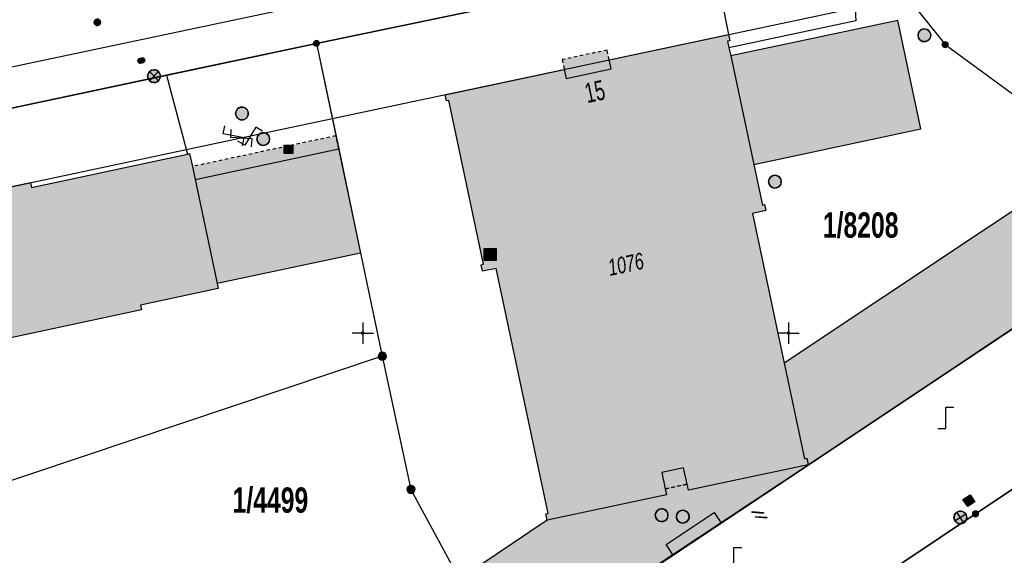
# Model space of a CAD drawing. Header units: metres. Extents: x 2695560 to 2696939, y 1260491 to 1262050.
# Tile 582 of 656: x 2695831 to 2695889, y 1261337 to 1261368. Entities that reach past the tile are written whole.
import ezdxf

# ---------------------------------------------------------------- set-up
doc = ezdxf.new("R2010")
doc.units = ezdxf.units.M
doc.linetypes.add('AUSGEZOGEN', pattern=[0])
doc.linetypes.add('VERDECKT2_S2', pattern=[0.36, 0.2, -0.16])
for name, color, linetype in [('XR$1$AV_Flächen (EO)', 7, 'AUSGEZOGEN'), ('XR$1$AV_Gebäudeflächen (BB)', 7, 'AUSGEZOGEN'), ('XR$1$AV_Gebäudeflächen (EO)', 7, 'AUSGEZOGEN'), ('XR$1$AV_Gebäudeflächen ut.', 7, 'AUSGEZOGEN'), ('XR$1$AV_Grenzpunkte', 7, 'AUSGEZOGEN'), ('XR$1$AV_Grundstück-Nr.', 7, 'AUSGEZOGEN'), ('XR$1$AV_Haus-Nr.', 7, 'AUSGEZOGEN'), ('XR$1$AV_Koordinatennetzpunkte', 7, 'AUSGEZOGEN'), ('XR$1$AV_Linien (BB)', 7, 'AUSGEZOGEN'), ('XR$1$AV_Linien (EO)', 7, 'AUSGEZOGEN'), ('XR$1$AV_Versicherung-Nr.', 7, 'AUSGEZOGEN'), ('XR$1$AW_LK_Einlaufschacht alt', 24, 'AUSGEZOGEN'), ('XR$1$AW_LK_Schachtdeckel', 24, 'AUSGEZOGEN'), ('XR$1$AW_LK_Zwischenpunkt', 24, 'AUSGEZOGEN'), ('XR$1$EW_LK_Knoten', 1, 'AUSGEZOGEN'), ('XR$1$GA_LK_Absperrarmatur', 32, 'AUSGEZOGEN'), ('XR$1$Liegenschaftsgrenzen', 7, 'AUSGEZOGEN'), ('XR$1$PFAV', 255, 'AUSGEZOGEN'), ('XR$1$PFAW', 255, 'AUSGEZOGEN'), ('XR$1$PFEW', 255, 'AUSGEZOGEN'), ('XR$1$PFGA', 255, 'AUSGEZOGEN'), ('XR$1$PFWFM', 255, 'AUSGEZOGEN'), ('XR$1$RAEW', 8, 'AUSGEZOGEN'), ('XR$1$RP_Abstandslinie', 7, 'AUSGEZOGEN'), ('XR$1$TV_LK_KNOTEN', 92, 'AUSGEZOGEN'), ('XR$1$WA_LK_Rohrleitungsteil', 171, 'AUSGEZOGEN')]:
    doc.layers.add(name, color=color, linetype=linetype)
doc.styles.add('ARIAL', font='arial.ttf')

# ---------------------------------------------------------------- blocks, each defined once
blk = doc.blocks.new('COMPLEXOBJECT_691')
at = {"layer": 'XR$1$AV_Linien (BB)', "color": 7, "linetype": 'AUSGEZOGEN', "transparency": 33554687}
blk.add_line((5762.186, 11351.396), (5929.82, 11386.882), dxfattribs=at)
blk = doc.blocks.new('BAV15')
at = {"layer": 'XR$1$PFAV', "transparency": 33554687}
blk.add_hatch(color=7, dxfattribs=at).paths.add_polyline_path([(0.5, 0), (0.49, 0.1), (0.46, 0.2), (0.41, 0.29), (0.34, 0.36), (0.26, 0.42), (0.17, 0.47), (0.08, 0.49), (-0.03, 0.5), (-0.13, 0.48), (-0.22, 0.45), (-0.31, 0.4), (-0.38, 0.33), (-0.44, 0.24), (-0.48, 0.15), (-0.5, 0.05), (-0.5, -0.05), (-0.48, -0.15), (-0.44, -0.24), (-0.38, -0.33), (-0.31, -0.4), (-0.22, -0.45), (-0.13, -0.48), (-0.03, -0.5), (0.08, -0.49), (0.17, -0.47), (0.26, -0.42), (0.34, -0.36), (0.41, -0.29), (0.46, -0.2), (0.49, -0.1)])
at = {"color": 7, "transparency": 33554687}
for start, end in [(90, 270), (270, 90)]:
    blk.add_arc((0, 0), 0.5, start, end, dxfattribs=at)
at = {"layer": 'XR$1$PFAV', "transparency": 33554687}
blk.add_circle((0, 0), 0.5, dxfattribs=at)
blk = doc.blocks.new('BAV2041')
at = {"color": 7, "transparency": 33554687}
for p, q in [((0, 0.5), (0, 0.05)), ((-0.05, 0), (-0.5, 0)), ((0.05, 0), (0.5, 0)), ((0, -0.05), (0, -0.5))]:
    blk.add_line(p, q, dxfattribs=at)
blk.add_circle((0, 0), 0.05, dxfattribs=at)
for start, end in [(90, 270), (270, 90)]:
    blk.add_arc((0, 0), 0.05, start, end, dxfattribs=at)
blk = doc.blocks.new('COMPLEXOBJECT_1458')
at = {"layer": 'XR$1$RP_Abstandslinie', "color": 7, "linetype": 'AUSGEZOGEN', "transparency": 33554687}
blk.add_lwpolyline([(5924.54, 11374.49), (5923.12, 11378.48), (5883.24, 11370.01), (5843.13, 11361.49), (5803.03, 11352.97), (5762.93, 11344.45)], dxfattribs=at)
blk = doc.blocks.new('BAW2089')
at = {"layer": 'XR$1$PFAW', "transparency": 33554687}
blk.add_hatch(color=7, dxfattribs=at).paths.add_polyline_path([(-0.5, 0.5), (-0.5, -0.5), (0.5, -0.5), (0.5, 0.5)])
at = {"transparency": 33554687}
blk.add_lwpolyline([(-0.5, 0.5), (0.5, 0.5), (0.5, -0.5), (-0.5, -0.5), (-0.5, 0.5)], close=True, dxfattribs=at)
at = {"layer": 'XR$1$PFAW', "transparency": 33554687}
blk.add_lwpolyline([(-0.5, 0.5), (0.5, 0.5), (0.5, -0.5), (-0.5, -0.5), (-0.5, 0.5)], close=True, dxfattribs=at)
blk = doc.blocks.new('BAW2093')
at = {"transparency": 33554687}
blk.add_lwpolyline([(-0.375, -0.5), (0, -0.5), (0, 0.5), (0.375, 0.5)], dxfattribs=at)
blk = doc.blocks.new('BAW2082')
at = {"layer": 'XR$1$PFAW', "transparency": 33554687}
blk.add_hatch(color=7, dxfattribs=at).paths.add_polyline_path([(0.509, -0.003), (0.499, 0.098), (0.469, 0.194), (0.42, 0.283), (0.354, 0.359), (0.274, 0.421), (0.183, 0.466), (0.085, 0.491), (-0.016, 0.496), (-0.116, 0.481), (-0.211, 0.446), (-0.297, 0.392), (-0.37, 0.323), (-0.428, 0.24), (-0.468, 0.147), (-0.488, 0.047), (-0.488, -0.054), (-0.468, -0.153), (-0.428, -0.246), (-0.37, -0.329), (-0.297, -0.398), (-0.211, -0.452), (-0.116, -0.487), (-0.016, -0.502), (0.085, -0.497), (0.183, -0.472), (0.274, -0.427), (0.354, -0.366), (0.42, -0.289), (0.469, -0.2), (0.499, -0.104)])
at = {"transparency": 33554687}
for start, end in [(91.19481, 268.80519), (268.80519, 91.19481)]:
    blk.add_arc((0.01, 0), 0.5, start, end, dxfattribs=at)
at = {"layer": 'XR$1$PFAW', "transparency": 33554687}
blk.add_circle((0.009, -0.003), 0.5, dxfattribs=at)
blk = doc.blocks.new('BWA2013')
at = {"true_color": 0x000000, "transparency": 33554687}
blk.add_hatch(color=18, dxfattribs=at).paths.add_polyline_path([(-0.291, -0.409), (0.352, 0.357), (0.291, 0.409), (-0.352, -0.357)])
at = {"transparency": 33554687}
blk.add_lwpolyline([(-0.291, -0.409), (-0.352, -0.357), (0.291, 0.409), (0.352, 0.357), (-0.291, -0.409)], close=True, dxfattribs=at)
blk = doc.blocks.new('BGA965')
at = {"layer": 'XR$1$PFGA', "transparency": 33554687}
blk.add_hatch(color=7, dxfattribs=at).paths.add_polyline_path([(0.5, 0), (0.49, 0.1), (0.46, 0.2), (0.41, 0.29), (0.34, 0.36), (0.26, 0.42), (0.17, 0.47), (0.08, 0.49), (-0.03, 0.5), (-0.13, 0.48), (-0.22, 0.45), (-0.31, 0.4), (-0.38, 0.33), (-0.44, 0.24), (-0.48, 0.15), (-0.5, 0.05), (-0.5, -0.05), (-0.48, -0.15), (-0.44, -0.24), (-0.38, -0.33), (-0.31, -0.4), (-0.22, -0.45), (-0.13, -0.48), (-0.03, -0.5), (0.08, -0.49), (0.17, -0.47), (0.26, -0.42), (0.34, -0.36), (0.41, -0.29), (0.46, -0.2), (0.49, -0.1)])
at = {"color": 32, "transparency": 33554687}
blk.add_line((0, 0.5), (0, -0.5), dxfattribs=at)
for start, end in [(90, 270), (270, 90)]:
    blk.add_arc((0, 0), 0.5, start, end, dxfattribs=at)
at = {"layer": 'XR$1$PFGA', "transparency": 33554687}
blk.add_circle((0, 0), 0.5, dxfattribs=at)
blk = doc.blocks.new('BEWLP2549_S')
at = {"layer": 'XR$1$PFEW', "transparency": 33554687}
blk.add_hatch(color=7, dxfattribs=at).paths.add_polyline_path([(0.5, 0), (0.49, 0.101), (0.459, 0.197), (0.41, 0.286), (0.344, 0.362), (0.264, 0.424), (0.174, 0.469), (0.076, 0.494), (-0.025, 0.499), (-0.125, 0.484), (-0.22, 0.449), (-0.306, 0.395), (-0.379, 0.326), (-0.437, 0.243), (-0.477, 0.15), (-0.497, 0.051), (-0.497, -0.051), (-0.477, -0.15), (-0.437, -0.243), (-0.379, -0.326), (-0.306, -0.395), (-0.22, -0.449), (-0.125, -0.484), (-0.025, -0.499), (0.076, -0.494), (0.174, -0.469), (0.264, -0.424), (0.344, -0.362), (0.41, -0.286), (0.459, -0.197), (0.49, -0.101)])
at = {"color": 1, "transparency": 33554687}
for p, q in [((0.354, -0.354), (-0.354, 0.354)), ((-0.354, -0.354), (0.354, 0.354))]:
    blk.add_line(p, q, dxfattribs=at)
for start, end in [(91.38095, 268.61905), (268.61905, 91.38095)]:
    blk.add_arc((0, 0), 0.5, start, end, dxfattribs=at)
at = {"layer": 'XR$1$PFEW', "transparency": 33554687}
blk.add_circle((0, 0), 0.5, dxfattribs=at)
blk = doc.blocks.new('BEW957')
at = {"layer": 'XR$1$RAEW', "transparency": 33554687}
blk.add_hatch(color=1, dxfattribs=at).paths.add_polyline_path([(-0.5, 0), (-0.5, -0.05), (-0.49, -0.1), (-0.48, -0.15), (-0.46, -0.2), (-0.44, -0.24), (-0.41, -0.29), (-0.38, -0.33), (-0.34, -0.36), (-0.31, -0.4), (-0.26, -0.42), (-0.22, -0.45), (-0.17, -0.47), (-0.13, -0.48), (-0.08, -0.49), (-0.03, -0.5), (0.03, -0.5), (0.08, -0.49), (0.13, -0.48), (0.17, -0.47), (0.22, -0.45), (0.26, -0.42), (0.31, -0.4), (0.34, -0.36), (0.38, -0.33), (0.41, -0.29), (0.44, -0.24), (0.46, -0.2), (0.48, -0.15), (0.49, -0.1), (0.5, -0.05), (0.5, 0), (0.5, 0.05), (0.49, 0.1), (0.48, 0.15), (0.46, 0.2), (0.44, 0.24), (0.41, 0.29), (0.38, 0.33), (0.34, 0.36), (0.31, 0.4), (0.26, 0.42), (0.22, 0.45), (0.17, 0.47), (0.13, 0.48), (0.08, 0.49), (0.03, 0.5), (-0.03, 0.5), (-0.08, 0.49), (-0.13, 0.48), (-0.17, 0.47), (-0.22, 0.45), (-0.26, 0.42), (-0.31, 0.4), (-0.34, 0.36), (-0.38, 0.33), (-0.41, 0.29), (-0.44, 0.24), (-0.46, 0.2), (-0.48, 0.15), (-0.49, 0.1), (-0.5, 0.05)])
at = {"color": 1, "transparency": 33554687}
for start, end in [(90, 180), (180, 270), (0, 90), (270, 0)]:
    blk.add_arc((0, 0), 0.5, start, end, dxfattribs=at)
at = {"layer": 'XR$1$RAEW', "color": 1, "transparency": 33554687}
blk.add_circle((0, 0), 0.5, dxfattribs=at)
blk = doc.blocks.new('BTV1')
at = {"layer": 'XR$1$PFWFM', "transparency": 33554687}
blk.add_hatch(color=7, dxfattribs=at).paths.add_polyline_path([(-0.5, 0.5), (-0.5, -0.5), (0.5, -0.5), (0.5, 0.5)])
at = {"color": 92, "transparency": 33554687}
for p, q in [((-0.219, 0.321), (-0.219, -0.298)), ((-0.208, -0.05), (0.23, 0.31)), ((-0.159, 0.001), (0.192, -0.283))]:
    blk.add_line(p, q, dxfattribs=at)
blk.add_polyline3d([(-0.5, 0.5, 0.993), (0.5, 0.5, 0.993), (0.5, -0.5, 0.993), (-0.5, -0.5, 0.993)], close=True, dxfattribs=at)

msp = doc.modelspace()

# ---------------------------------------------------------------- hatches: boundary and pattern name
at = {"layer": 'XR$1$AV_Gebäudeflächen (BB)', "true_color": 0xd2d2d2, "transparency": 33554687}
for points in [[(2695872.474, 1261366.556), (2695872.393, 1261366.94), (2695872.529, 1261366.969), (2695872.453, 1261367.328), (2695865.445, 1261365.84), (2695865.557, 1261365.311), (2695862.918, 1261364.751), (2695862.806, 1261365.279), (2695855.808, 1261363.793), (2695855.885, 1261363.431), (2695856.021, 1261363.46), (2695858.054, 1261353.845), (2695857.917, 1261353.816), (2695857.998, 1261353.435), (2695858.811, 1261353.608), (2695861.865, 1261339.228), (2695861.728, 1261339.199), (2695861.807, 1261338.827), (2695868.81, 1261340.314), (2695868.735, 1261340.666), (2695868.532, 1261341.625), (2695869.815, 1261341.897), (2695870.019, 1261340.939), (2695870.093, 1261340.586), (2695877.126, 1261342.08), (2695877.045, 1261342.462), (2695876.908, 1261342.433), (2695875.716, 1261348.048), (2695873.851, 1261356.828), (2695874.646, 1261356.997), (2695874.571, 1261357.349), (2695874.435, 1261357.32), (2695873.927, 1261359.71), (2695872.576, 1261366.075)], [(2695840.675, 1261360.314), (2695831.528, 1261358.362), (2695831.466, 1261358.651), (2695825.559, 1261357.393), (2695825.621, 1261357.102), (2695816.283, 1261355.109), (2695817.97, 1261347.202), (2695822.553, 1261348.18), (2695822.614, 1261347.895), (2695837.976, 1261351.173), (2695837.916, 1261351.455), (2695842.48, 1261352.429), (2695842.419, 1261352.711), (2695850.843, 1261354.508), (2695849.559, 1261360.621), (2695841.126, 1261358.822), (2695840.963, 1261359.586), (2695840.802, 1261360.341)]]:
    msp.add_hatch(color=254, dxfattribs=at).paths.add_polyline_path(points)
at = {"layer": 'XR$1$AV_Gebäudeflächen (EO)', "true_color": 0xebebeb, "transparency": 33554687}
for points in [[(2695862.918, 1261364.751), (2695865.557, 1261365.311), (2695865.445, 1261365.84), (2695865.324, 1261366.417), (2695862.684, 1261365.856), (2695862.806, 1261365.279)], [(2695841.126, 1261358.822), (2695849.559, 1261360.621), (2695849.396, 1261361.386), (2695840.963, 1261359.586)], [(2695868.735, 1261340.666), (2695870.019, 1261340.939), (2695869.815, 1261341.897), (2695868.532, 1261341.625)]]:
    msp.add_hatch(color=7, dxfattribs=at).paths.add_polyline_path(points)
at = {"layer": 'XR$1$AV_Gebäudeflächen ut.', "true_color": 0xf5f5f5, "transparency": 33554687}
for points in [[(2695873.927, 1261359.71), (2695883.74, 1261361.794), (2695882.388, 1261368.159), (2695872.576, 1261366.075)], [(2695877.126, 1261342.08), (2695896.359, 1261354.902), (2695893.22, 1261359.689), (2695875.716, 1261348.048), (2695876.908, 1261342.433), (2695877.045, 1261342.462)], [(2695859.374, 1261330.326), (2695877.126, 1261342.08), (2695870.093, 1261340.586), (2695870.019, 1261340.939), (2695868.735, 1261340.666), (2695868.81, 1261340.314), (2695861.807, 1261338.827), (2695856.647, 1261335.367)]]:
    msp.add_hatch(color=7, dxfattribs=at).paths.add_polyline_path(points)

# ---------------------------------------------------------------- linework, layer by layer
at = {"layer": 'XR$1$AV_Flächen (EO)', "color": 7, "linetype": 'AUSGEZOGEN', "transparency": 33554687}
for p, q in [((2695882.388, 1261368.159), (2695872.576, 1261366.075)), ((2695872.576, 1261366.075), (2695873.927, 1261359.71)), ((2695862.806, 1261365.279), (2695862.918, 1261364.751)), ((2695841.126, 1261358.822), (2695849.559, 1261360.621)), ((2695840.963, 1261359.586), (2695841.126, 1261358.822)), ((2695859.374, 1261330.326), (2695877.126, 1261342.08)), ((2695861.807, 1261338.827), (2695856.647, 1261335.367))]:
    msp.add_line(p, q, dxfattribs=at)
at = {"layer": 'XR$1$AV_Flächen (EO)', "color": 7, "linetype": 'VERDECKT2_S2', "transparency": 33554687}
for p, q in [((2695870.019, 1261340.939), (2695868.735, 1261340.666)), ((2695868.735, 1261340.666), (2695870.019, 1261340.939))]:
    msp.add_line(p, q, dxfattribs=at)
at = {"layer": 'XR$1$AV_Flächen (EO)', "color": 7, "linetype": 'AUSGEZOGEN', "transparency": 33554687}
for points in [[(2695873.927, 1261359.71), (2695883.74, 1261361.794), (2695882.388, 1261368.159)], [(2695862.918, 1261364.751), (2695865.557, 1261365.311), (2695865.445, 1261365.84)], [(2695877.126, 1261342.08), (2695896.359, 1261354.902), (2695893.22, 1261359.689), (2695875.716, 1261348.048)], [(2695875.716, 1261348.048), (2695876.908, 1261342.433), (2695877.045, 1261342.462), (2695877.126, 1261342.08)], [(2695870.019, 1261340.939), (2695869.815, 1261341.897), (2695868.532, 1261341.625), (2695868.735, 1261340.666)], [(2695877.126, 1261342.08), (2695870.093, 1261340.586), (2695870.019, 1261340.939)], [(2695868.735, 1261340.666), (2695868.81, 1261340.314), (2695861.807, 1261338.827)]]:
    msp.add_lwpolyline(points, dxfattribs=at)
at = {"layer": 'XR$1$AV_Flächen (EO)', "color": 7, "linetype": 'VERDECKT2_S2', "transparency": 33554687}
for points in [[(2695865.445, 1261365.84), (2695865.324, 1261366.417), (2695862.684, 1261365.856), (2695862.806, 1261365.279)], [(2695849.559, 1261360.621), (2695849.396, 1261361.386), (2695840.963, 1261359.586)]]:
    msp.add_lwpolyline(points, dxfattribs=at)
at = {"layer": 'XR$1$AV_Linien (BB)', "color": 7, "linetype": 'AUSGEZOGEN', "transparency": 33554687}
for p, q in [((2695871.595, 1261371.718), (2695872.453, 1261367.328)), ((2695848.25, 1261366.81), (2695839.451, 1261364.938)), ((2695848.25, 1261366.81), (2695849.559, 1261360.621)), ((2695839.451, 1261364.938), (2695840.675, 1261360.314))]:
    msp.add_line(p, q, dxfattribs=at)
for points in [[(2695879.608, 1261373.411), (2695879.918, 1261368.137), (2695872.474, 1261366.556)], [(2695863.18, 1261323.29), (2695886.95, 1261339.2), (2695900.67, 1261348.33), (2695902.36, 1261349.45), (2695927.86, 1261366.48), (2695936.517, 1261372.214)], [(2695871.595, 1261371.718), (2695861.62, 1261369.61), (2695848.25, 1261366.81)], [(2695877.126, 1261342.08), (2695870.093, 1261340.586), (2695870.019, 1261340.939), (2695869.815, 1261341.897), (2695868.532, 1261341.625), (2695868.735, 1261340.666), (2695868.81, 1261340.314), (2695861.807, 1261338.827), (2695861.728, 1261339.199), (2695861.865, 1261339.228), (2695858.811, 1261353.608), (2695857.998, 1261353.435), (2695857.917, 1261353.816), (2695858.054, 1261353.845), (2695856.021, 1261363.46), (2695855.885, 1261363.431), (2695855.808, 1261363.793), (2695862.806, 1261365.279), (2695862.918, 1261364.751), (2695865.557, 1261365.311), (2695865.445, 1261365.84), (2695872.453, 1261367.328)], [(2695872.453, 1261367.328), (2695872.529, 1261366.969), (2695872.393, 1261366.94), (2695872.474, 1261366.556)], [(2695872.474, 1261366.556), (2695872.576, 1261366.075), (2695873.927, 1261359.71), (2695874.435, 1261357.32), (2695874.571, 1261357.349), (2695874.646, 1261356.997), (2695873.851, 1261356.828), (2695875.716, 1261348.048), (2695876.908, 1261342.433), (2695877.045, 1261342.462), (2695877.126, 1261342.08)], [(2695839.451, 1261364.938), (2695811.87, 1261359.07), (2695795.88, 1261355.69), (2695788.8, 1261354.17), (2695781.7, 1261352.68)], [(2695849.559, 1261360.621), (2695850.843, 1261354.508), (2695842.419, 1261352.711), (2695842.48, 1261352.429), (2695837.916, 1261351.455), (2695837.976, 1261351.173), (2695822.614, 1261347.895), (2695822.553, 1261348.18), (2695817.97, 1261347.202), (2695816.283, 1261355.109), (2695825.621, 1261357.102), (2695825.559, 1261357.393), (2695831.466, 1261358.651), (2695831.528, 1261358.362), (2695840.675, 1261360.314)], [(2695840.675, 1261360.314), (2695840.802, 1261360.341), (2695840.963, 1261359.586), (2695841.126, 1261358.822), (2695849.559, 1261360.621)], [(2695877.126, 1261342.08), (2695896.359, 1261354.902), (2695899.314, 1261356.872)], [(2695863.18, 1261323.29), (2695859.374, 1261330.326), (2695877.126, 1261342.08)]]:
    msp.add_lwpolyline(points, dxfattribs=at)
at = {"layer": 'XR$1$AV_Linien (EO)', "color": 7, "linetype": 'AUSGEZOGEN', "transparency": 33554687}
msp.add_line((2695841.126, 1261358.822), (2695842.419, 1261352.711), dxfattribs=at)
msp.add_lwpolyline([(2695869.2, 1261336.779), (2695868.783, 1261337.404), (2695871.605, 1261339.283), (2695872, 1261338.686)], dxfattribs=at)
at = {"layer": 'XR$1$Liegenschaftsgrenzen', "color": 7, "linetype": 'AUSGEZOGEN', "transparency": 33554687}
for p, q in [((2695811.87, 1261359.07), (2695848.25, 1261366.81)), ((2695848.25, 1261366.81), (2695852.12, 1261348.45))]:
    msp.add_line(p, q, dxfattribs=at)
for points in [[(2695848.25, 1261366.81), (2695861.62, 1261369.61), (2695879.79, 1261373.45)], [(2695879.79, 1261373.45), (2695885.17, 1261366.74), (2695891.75, 1261361.93), (2695900.67, 1261348.33)], [(2695852.12, 1261348.45), (2695822.64, 1261338.58), (2695821.64, 1261337.85)], [(2695852.12, 1261348.45), (2695853.8, 1261340.63), (2695863.18, 1261323.29)], [(2695900.67, 1261348.33), (2695886.95, 1261339.2), (2695863.18, 1261323.29)]]:
    msp.add_lwpolyline(points, dxfattribs=at)
at = {"layer": 'XR$1$RP_Abstandslinie', "color": 7, "linetype": 'AUSGEZOGEN', "transparency": 33554687}
msp.add_lwpolyline([(2695806.06, 1261294.72), (2695835.61, 1261314.4), (2695865.15, 1261334.08), (2695895.11, 1261354.05), (2695925.51, 1261374.3)], dxfattribs=at)

# ---------------------------------------------------------------- block references
at = {"layer": 'XR$1$AV_Grenzpunkte', "color": 7, "linetype": 'AUSGEZOGEN', "lineweight": -3, "transparency": 33554687}
for p, xscale, yscale in [((2695848.25, 1261366.81), 0.3249999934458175, 0.3249999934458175), ((2695885.17, 1261366.74), 0.3249999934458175, 0.3249999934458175), ((2695852.12, 1261348.45), 0.4549999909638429, 0.4549999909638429), ((2695853.8, 1261340.63), 0.4549999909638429, 0.4549999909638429), ((2695886.95, 1261339.2), 0.3249999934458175, 0.3249999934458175)]:
    msp.add_blockref('BAV15', p, dxfattribs=dict(at, xscale=xscale, yscale=yscale))
at = {"layer": 'XR$1$AV_Koordinatennetzpunkte', "color": 7, "linetype": 'AUSGEZOGEN', "lineweight": -3, "transparency": 33554687, "xscale": 1.25, "yscale": 1.25}
for p in [(2695850.97, 1261349.81), (2695875.97, 1261349.81)]:
    msp.add_blockref('BAV2041', p, dxfattribs=at)
at = {"layer": 'XR$1$AV_Linien (BB)', "color": 7, "linetype": 'AUSGEZOGEN', "lineweight": -3, "transparency": 33554687}
msp.add_blockref('COMPLEXOBJECT_691', (2690000.97, 1249999.81), dxfattribs=at)
at = {"layer": 'XR$1$AW_LK_Einlaufschacht alt', "color": 24, "linetype": 'AUSGEZOGEN', "lineweight": -3, "transparency": 33554687, "xscale": 0.5000000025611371, "yscale": 0.5000000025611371}
msp.add_blockref('BAW2089', (2695846.609, 1261360.594), dxfattribs=at)
at = {"layer": 'XR$1$AW_LK_Einlaufschacht alt', "color": 24, "linetype": 'AUSGEZOGEN', "lineweight": -3, "transparency": 33554687, "xscale": 0.5000000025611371, "yscale": 0.5000000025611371, "rotation": 303.646125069}
msp.add_blockref('BAW2089', (2695886.564, 1261339.973), dxfattribs=at)
at = {"layer": 'XR$1$AW_LK_Schachtdeckel', "color": 24, "linetype": 'AUSGEZOGEN', "lineweight": -3, "transparency": 33554687, "xscale": 0.7499999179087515, "yscale": 0.7499999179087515}
for p, rotation in [((2695883.96, 1261367.29), 191.4750366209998), ((2695843.885, 1261362.696), 193.933375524)]:
    msp.add_blockref('BAW2082', p, dxfattribs=dict(at, rotation=rotation))
at = {"layer": 'XR$1$AW_LK_Schachtdeckel', "color": 24, "linetype": 'AUSGEZOGEN', "lineweight": -3, "transparency": 33554687, "xscale": 0.7499999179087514, "yscale": 0.7499999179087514}
for p in [(2695845.119, 1261361.199), (2695875.165, 1261358.695), (2695868.511, 1261339.121), (2695869.758, 1261339.033)]:
    msp.add_blockref('BAW2082', p, dxfattribs=at)
at = {"layer": 'XR$1$AW_LK_Zwischenpunkt', "color": 24, "linetype": 'AUSGEZOGEN', "lineweight": -3, "transparency": 33554687, "xscale": 1.250000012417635, "yscale": 1.250000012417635}
for p, rotation in [((2695843.39, 1261361.386), 78.82108353), ((2695844.367, 1261361.363), 148.790031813), ((2695843.843, 1261361.245), 86.818147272)]:
    msp.add_blockref('BAW2093', p, dxfattribs=dict(at, rotation=rotation))
at = {"layer": 'XR$1$AW_LK_Zwischenpunkt', "color": 24, "linetype": 'AUSGEZOGEN', "lineweight": -3, "transparency": 33554687, "xscale": 1.250000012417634, "yscale": 1.250000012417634}
for p in [(2695885.212, 1261344.836), (2695872.763, 1261336.594)]:
    msp.add_blockref('BAW2093', p, dxfattribs=at)
at = {"layer": 'XR$1$EW_LK_Knoten', "color": 1, "linetype": 'AUSGEZOGEN', "lineweight": -3, "transparency": 33554687}
for name, p, xscale, yscale, rotation in [('BEW957', (2695837.904, 1261365.789), 0.2749999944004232, 0.2749999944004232, 213.4755), ('BEWLP2549_S', (2695886.063, 1261338.987), 0.7499999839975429, 0.749999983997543, 348.0588)]:
    msp.add_blockref(name, p, dxfattribs=dict(at, xscale=xscale, yscale=yscale, rotation=rotation))
for name, p, xscale, yscale in [('BEW957', (2695838.031, 1261365.816), 0.2749999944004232, 0.2749999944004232), ('BEWLP2549_S', (2695838.71, 1261364.887), 0.749999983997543, 0.749999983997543)]:
    msp.add_blockref(name, p, dxfattribs=dict(at, xscale=xscale, yscale=yscale))
at = {"layer": 'XR$1$GA_LK_Absperrarmatur', "color": 32, "linetype": 'AUSGEZOGEN', "lineweight": -3, "transparency": 33554687, "xscale": 0.3749999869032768, "yscale": 0.3749999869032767, "rotation": 98.8722}
msp.add_blockref('BGA965', (2695835.385, 1261368.044), dxfattribs=at)
at = {"layer": 'XR$1$RP_Abstandslinie', "color": 7, "linetype": 'AUSGEZOGEN', "lineweight": -3, "transparency": 33554687}
msp.add_blockref('COMPLEXOBJECT_1458', (2690000.97, 1249999.81), dxfattribs=at)
at = {"layer": 'XR$1$TV_LK_KNOTEN', "color": 92, "linetype": 'AUSGEZOGEN', "lineweight": -3, "transparency": 33554687, "xscale": 0.7000000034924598, "yscale": 0.7000000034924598}
msp.add_blockref('BTV1', (2695858.453, 1261354.427), dxfattribs=at)
at = {"layer": 'XR$1$WA_LK_Rohrleitungsteil', "color": 171, "linetype": 'AUSGEZOGEN', "lineweight": -3, "transparency": 33554687, "xscale": 0.6499999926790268, "yscale": 0.6499999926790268}
for p, rotation in [((2695874.168, 1261339.277), 125.355745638), ((2695874.365, 1261338.999), 125.3557457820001)]:
    msp.add_blockref('BWA2013', p, dxfattribs=dict(at, rotation=rotation))

# ---------------------------------------------------------------- texts
at = {"layer": 'XR$1$AV_Grundstück-Nr.', "color": 7, "transparency": 33554687, "char_height": 1.48491, "width": 4.98214, "attachment_point": 5, "style": 'ARIAL'}
for s, insert in [('\\A1;{\\fArial|i0|b1;\\H1.484908;\\W0.700000;\\C7;1/8208}\\P', (2695880.211, 1261356.128)), ('\\A1;{\\fArial|i0|b1;\\H1.484908;\\W0.700000;\\C7;1/4499}\\P', (2695845.548, 1261339.985))]:
    msp.add_mtext(s, dxfattribs=dict(at, insert=insert))
at = {"layer": 'XR$1$AV_Haus-Nr.', "color": 7, "transparency": 33554687, "insert": (2695864.476, 1261364.559), "char_height": 1.1621, "width": 1.59081, "attachment_point": 2, "rotation": 11.9898, "style": 'ARIAL'}
msp.add_mtext('\\W0.64;15', dxfattribs=at)
at = {"layer": 'XR$1$AV_Versicherung-Nr.', "color": 7, "transparency": 33554687, "insert": (2695866.419, 1261353.848), "char_height": 0.96842, "width": 2.45636, "attachment_point": 5, "rotation": 11.9898, "style": 'ARIAL'}
msp.add_mtext('\\A1;{\\fArial|i1|b0;\\H0.968418;\\W0.700000;\\C7;1076}\\P', dxfattribs=at)

doc.saveas('drawing.dxf')
